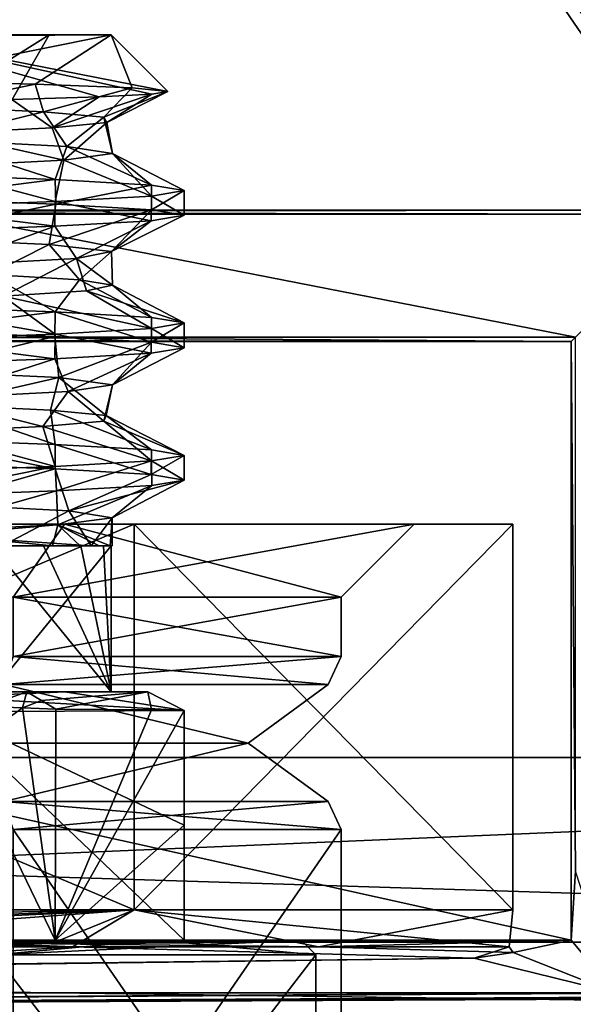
# Model space of a CAD drawing. Header units: metres. Extents: x -205 to 205, y -82 to 82.
# Tile 330 of 426: x 141.93 to 149.52, y -40.88 to -27.39. Entities that reach past the tile are written whole.
import ezdxf

# ---------------------------------------------------------------- set-up
doc = ezdxf.new("R2010")
doc.units = ezdxf.units.M
doc.layers.add('solid_PRT0003', color=7, linetype='CONTINUOUS')

msp = doc.modelspace()

# ---------------------------------------------------------------- linework, layer by layer
at = {"layer": 'solid_PRT0003'}
for points in [[(0, -75), (0, 75), (200, 75)], [(200, -75), (0, -75), (200, 75)], [(88.489235, -37.5, 108.5), (173.489243, 37.5, 108.5), (88.489235, 37.5, 108.5)], [(88.489235, -37.5, 108.5), (173.489243, -37.5, 108.5), (173.489243, 37.5, 108.5)], [(172.061722, -37.5, 108.410858), (89.916756, -37.5, 108.410858), (89.916756, 37.5, 108.410858)], [(172.061722, 37.5, 108.410858), (172.061722, -37.5, 108.410858), (89.916756, 37.5, 108.410858)], [(125.646461, 17, 6), (151.28923, -30, 6), (151.28923, 30, 6)], [(124.067619, 14.265637, 6), (151.28923, -30, 6), (125.646461, 17, 6)], [(120.910721, 14.265713, 6), (110.689232, -30, 6), (151.28923, -30, 6)], [(124.067619, 14.265637, 6), (120.910721, 14.265713, 6), (151.28923, -30, 6)], [(139.014893, -27.599926, 16.474339), (142.339233, -27.599926, 24.5), (139.615936, -27.599926, 15.873298)], [(139.014893, -27.599926, 32.525661), (139.615936, -27.599926, 33.126701), (143.18924, -27.599926, 24.5)], [(142.339233, -27.599926, 24.5), (139.014893, -27.599926, 32.525661), (143.18924, -27.599926, 24.5)], [(140.125809, -28.985565, 29.775), (139.014893, -27.599926, 32.525661), (142.339233, -27.599926, 24.5)], [(141.53923, -28.985565, 24.5), (142.339233, -27.599926, 24.5), (139.014893, -27.599926, 16.474339)], [(142.339233, -27.599926, 24.5), (143.18924, -27.599926, 24.5), (139.615936, -27.599926, 15.873298)], [(140.069458, -28.225355, 15.442343), (139.615936, -27.599926, 15.873298), (143.18924, -27.599926, 24.5)], [(140.097275, -27.618097, 32.644165), (143.18924, -27.599926, 24.5), (139.615936, -27.599926, 33.126701)], [(142.146149, -28.275063, 18.074089), (140.069458, -28.225355, 15.442343), (143.18924, -27.599926, 24.5)], [(140.097275, -27.618097, 32.644165), (143.963608, -28.374304, 24.5), (143.18924, -27.599926, 24.5)], [(140.097275, -27.618097, 32.644165), (143.745956, -28.41188, 27.064566), (143.963608, -28.374304, 24.5)], [(140.097275, -27.618097, 32.644165), (141.829117, -28.487219, 31.833092), (143.025635, -28.44957, 29.541639)], [(140.097275, -27.618097, 32.644165), (143.025635, -28.44957, 29.541639), (143.745956, -28.41188, 27.064566)], [(141.53923, -28.985565, 24.5), (140.125809, -28.985565, 29.775), (142.339233, -27.599926, 24.5)], [(143.475708, -28.324709, 21.162603), (142.146149, -28.275063, 18.074089), (143.18924, -27.599926, 24.5)], [(143.963608, -28.374304, 24.5), (143.475708, -28.324709, 21.162603), (143.18924, -27.599926, 24.5)], [(140.697037, -28.579735, 17.081711), (140.069458, -28.225355, 15.442343), (142.146149, -28.275063, 18.074089)], [(142.259476, -28.653578, 19.78237), (140.697037, -28.579735, 17.081711), (142.146149, -28.275063, 18.074089)], [(142.259476, -28.653578, 19.78237), (142.146149, -28.275063, 18.074089), (143.475708, -28.324709, 21.162603)], [(142.38063, -28.874975, 28.916758), (143.025635, -28.44957, 29.541639), (141.829117, -28.487219, 31.833092)], [(143.086395, -28.727175, 22.784758), (142.259476, -28.653578, 19.78237), (143.475708, -28.324709, 21.162603)], [(142.38063, -28.874975, 28.916758), (143.745956, -28.41188, 27.064566), (143.025635, -28.44957, 29.541639)], [(142.38063, -28.874975, 28.916758), (143.127167, -28.801052, 25.895918), (143.745956, -28.41188, 27.064566)], [(143.086395, -28.727175, 22.784758), (143.475708, -28.324709, 21.162603), (143.963608, -28.374304, 24.5)], [(143.127167, -28.801052, 25.895918), (143.086395, -28.727175, 22.784758), (143.963608, -28.374304, 24.5)], [(143.127167, -28.801052, 25.895918), (143.963608, -28.374304, 24.5), (143.745956, -28.41188, 27.064566)], [(140.722809, -29.034084, 17.115549), (140.697037, -28.579735, 17.081711), (142.259476, -28.653578, 19.78237)], [(140.892746, -28.948719, 31.655264), (142.38063, -28.874975, 28.916758), (141.829117, -28.487219, 31.833092)], [(140.722809, -29.034084, 17.115549), (142.259476, -28.653578, 19.78237), (142.578674, -29.128475, 20.632641)], [(142.578674, -29.128475, 20.632641), (142.259476, -28.653578, 19.78237), (143.086395, -28.727175, 22.784758)], [(142.5392, -29.317354, 28.48385), (143.127167, -28.801052, 25.895918), (142.38063, -28.874975, 28.916758)], [(143.206757, -29.222969, 24.563839), (143.127167, -28.801052, 25.895918), (142.5392, -29.317354, 28.48385)], [(142.578674, -29.128475, 20.632641), (143.086395, -28.727175, 22.784758), (143.206757, -29.222969, 24.563839)], [(143.206757, -29.222969, 24.563839), (143.086395, -28.727175, 22.784758), (143.127167, -28.801052, 25.895918)], [(142.5392, -29.317354, 28.48385), (140.892746, -28.948719, 31.655264), (140.64975, -29.411678, 31.979893)], [(142.5392, -29.317354, 28.48385), (142.38063, -28.874975, 28.916758), (140.892746, -28.948719, 31.655264)], [(140.722809, -29.034084, 17.115549), (142.421097, -29.581427, 17.900568), (140.3228, -29.505938, 15.165943)], [(140.722809, -29.034084, 17.115549), (142.578674, -29.128475, 20.632641), (142.421097, -29.581427, 17.900568)], [(142.578674, -29.128475, 20.632641), (143.739624, -29.657187, 21.084211), (142.421097, -29.581427, 17.900568)], [(142.578674, -29.128475, 20.632641), (143.206757, -29.222969, 24.563839), (143.739624, -29.657187, 21.084211)], [(143.206757, -29.222969, 24.563839), (142.5392, -29.317354, 28.48385), (143.739441, -29.808264, 27.916479)], [(143.206757, -29.222969, 24.563839), (144.18924, -29.732567, 24.5), (143.739624, -29.657187, 21.084211)], [(143.206757, -29.222969, 24.563839), (143.739441, -29.808264, 27.916479), (144.18924, -29.732567, 24.5)], [(142.5392, -29.317354, 28.48385), (140.64975, -29.411678, 31.979893), (142.420258, -29.883768, 31.100901)], [(142.5392, -29.317354, 28.48385), (142.420258, -29.883768, 31.100901), (143.739441, -29.808264, 27.916479)], [(140.64975, -29.411678, 31.979893), (140.322479, -29.959538, 33.83437), (142.420258, -29.883768, 31.100901)], [(140.328308, -29.844049, 15.171464), (140.3228, -29.505938, 15.165943), (142.421097, -29.581427, 17.900568)], [(142.428146, -29.918352, 17.912783), (140.328308, -29.844049, 15.171464), (142.421097, -29.581427, 17.900568)], [(142.428146, -29.918352, 17.912783), (142.421097, -29.581427, 17.900568), (143.739624, -29.657187, 21.084211)], [(143.739731, -29.99522, 21.084639), (142.428146, -29.918352, 17.912783), (143.739624, -29.657187, 21.084211)], [(143.739731, -29.99522, 21.084639), (143.739624, -29.657187, 21.084211), (144.18924, -29.732567, 24.5)], [(143.739441, -29.808264, 27.916479), (144.18924, -30.070854, 24.5), (144.18924, -29.732567, 24.5)], [(144.18924, -30.070854, 24.5), (143.739731, -29.99522, 21.084639), (144.18924, -29.732567, 24.5)], [(140.223984, -30.375816, 16.501898), (140.328308, -29.844049, 15.171464), (142.428146, -29.918352, 17.912783)], [(142.337341, -30.471889, 19.971859), (140.223984, -30.375816, 16.501898), (142.428146, -29.918352, 17.912783)], [(142.418442, -30.220432, 31.104027), (142.420258, -29.883768, 31.100901), (140.322479, -29.959538, 33.83437)], [(142.337341, -30.471889, 19.971859), (142.428146, -29.918352, 17.912783), (143.739731, -29.99522, 21.084639)], [(142.418442, -30.220432, 31.104027), (143.738022, -30.146536, 27.921778), (142.420258, -29.883768, 31.100901)], [(143.738022, -30.146536, 27.921778), (143.739441, -29.808264, 27.916479), (142.420258, -29.883768, 31.100901)], [(143.738022, -30.146536, 27.921778), (144.18924, -30.070854, 24.5), (143.739441, -29.808264, 27.916479)], [(130.989243, -30.02618, 9), (151.28923, -30, 6), (110.689232, -30, 6)], [(130.989243, -30.02618, 9), (151.231644, -30.057598, 12.6), (151.28923, -30, 6)], [(130.989243, -30.02618, 9), (140.921005, -30.057598, 12.6), (151.231644, -30.057598, 12.6)], [(140.32045, -30.297665, 33.836399), (142.418442, -30.220432, 31.104027), (140.322479, -29.959538, 33.83437)], [(140.921005, -30.057598, 12.6), (140.921005, -31.742403, 12.6), (149.546829, -31.742403, 12.6)], [(151.231644, -30.057598, 12.6), (140.921005, -30.057598, 12.6), (149.546829, -31.742403, 12.6)], [(143.192154, -30.567495, 23.919657), (142.337341, -30.471889, 19.971859), (143.739731, -29.99522, 21.084639)], [(143.192154, -30.567495, 23.919657), (143.739731, -29.99522, 21.084639), (144.18924, -30.070854, 24.5)], [(143.192154, -30.567495, 23.919657), (144.18924, -30.070854, 24.5), (143.738022, -30.146536, 27.921778)], [(142.712357, -30.665028, 27.937056), (143.738022, -30.146536, 27.921778), (142.418442, -30.220432, 31.104027)], [(142.712357, -30.665028, 27.937056), (143.192154, -30.567495, 23.919657), (143.738022, -30.146536, 27.921778)], [(140.944946, -30.7593, 31.582842), (142.418442, -30.220432, 31.104027), (140.32045, -30.297665, 33.836399)], [(140.944946, -30.7593, 31.582842), (142.712357, -30.665028, 27.937056), (142.418442, -30.220432, 31.104027)], [(141.522964, -30.881384, 18.31226), (140.223984, -30.375816, 16.501898), (142.337341, -30.471889, 19.971859)], [(142.752121, -30.956179, 21.198647), (141.522964, -30.881384, 18.31226), (142.337341, -30.471889, 19.971859)], [(142.752121, -30.956179, 21.198647), (142.337341, -30.471889, 19.971859), (143.192154, -30.567495, 23.919657)], [(143.204803, -31.03054, 24.309437), (143.192154, -30.567495, 23.919657), (142.712357, -30.665028, 27.937056)], [(143.204803, -31.03054, 24.309437), (142.752121, -30.956179, 21.198647), (143.192154, -30.567495, 23.919657)], [(141.709106, -31.179529, 30.360756), (142.712357, -30.665028, 27.937056), (140.944946, -30.7593, 31.582842)], [(141.709106, -31.179529, 30.360756), (142.850235, -31.104862, 27.427855), (142.712357, -30.665028, 27.937056)], [(142.850235, -31.104862, 27.427855), (143.204803, -31.03054, 24.309437), (142.712357, -30.665028, 27.937056)], [(141.522964, -30.881384, 18.31226), (142.422958, -31.395521, 17.90378), (140.327728, -31.319977, 15.170881)], [(142.752121, -30.956179, 21.198647), (142.422958, -31.395521, 17.90378), (141.522964, -30.881384, 18.31226)], [(142.752121, -30.956179, 21.198647), (143.73999, -31.471142, 21.085604), (142.422958, -31.395521, 17.90378)], [(143.204803, -31.03054, 24.309437), (143.73999, -31.471142, 21.085604), (142.752121, -30.956179, 21.198647)], [(141.709106, -31.179529, 30.360756), (143.739441, -31.622313, 27.916492), (142.850235, -31.104862, 27.427855)], [(142.850235, -31.104862, 27.427855), (144.18924, -31.546568, 24.5), (143.204803, -31.03054, 24.309437)], [(142.850235, -31.104862, 27.427855), (143.739441, -31.622313, 27.916492), (144.18924, -31.546568, 24.5)], [(143.204803, -31.03054, 24.309437), (144.18924, -31.546568, 24.5), (143.73999, -31.471142, 21.085604)], [(139.866318, -31.253384, 32.893219), (142.420761, -31.697821, 31.100018), (141.709106, -31.179529, 30.360756)], [(139.866318, -31.253384, 32.893219), (140.323151, -31.773321, 33.833702), (142.420761, -31.697821, 31.100018)], [(141.709106, -31.179529, 30.360756), (142.420761, -31.697821, 31.100018), (143.739441, -31.622313, 27.916492)], [(140.327728, -31.319977, 15.170881), (142.422958, -31.395521, 17.90378), (140.329224, -31.656897, 15.172376)], [(142.422958, -31.395521, 17.90378), (142.416336, -31.733171, 17.892321), (140.329224, -31.656897, 15.172376)], [(142.422958, -31.395521, 17.90378), (143.738464, -31.807661, 21.079882), (142.416336, -31.733171, 17.892321)], [(142.422958, -31.395521, 17.90378), (143.73999, -31.471142, 21.085604), (143.738464, -31.807661, 21.079882)], [(143.73999, -31.471142, 21.085604), (144.18924, -31.546568, 24.5), (143.738464, -31.807661, 21.079882)], [(144.18924, -31.546568, 24.5), (144.18924, -31.884853, 24.5), (143.738464, -31.807661, 21.079882)], [(143.739441, -31.622313, 27.916492), (144.18924, -31.884853, 24.5), (144.18924, -31.546568, 24.5)], [(140.486755, -32.199783, 16.815599), (140.329224, -31.656897, 15.172376), (142.416336, -31.733171, 17.892321)], [(143.735779, -31.959137, 27.93009), (143.739441, -31.622313, 27.916492), (142.420761, -31.697821, 31.100018)], [(143.735779, -31.959137, 27.93009), (144.18924, -31.884853, 24.5), (143.739441, -31.622313, 27.916492)], [(130.989243, -31.773819, 9), (112.489235, -31.799999, 6), (149.489243, -31.799999, 6)], [(112.489235, -31.799999, 6), (112.489235, -40, 6), (149.489243, -40, 6)], [(149.489243, -31.799999, 6), (112.489235, -31.799999, 6), (149.489243, -40, 6)], [(130.989243, -31.773819, 9), (149.489243, -31.799999, 6), (140.921005, -31.742403, 12.6)], [(140.312927, -32.110252, 33.843918), (142.41687, -32.036114, 31.106749), (140.323151, -31.773321, 33.833702)], [(142.41687, -32.036114, 31.106749), (142.420761, -31.697821, 31.100018), (140.323151, -31.773321, 33.833702)], [(142.473007, -32.293854, 20.327927), (140.486755, -32.199783, 16.815599), (142.416336, -31.733171, 17.892321)], [(140.921005, -31.742403, 12.6), (149.489243, -31.799999, 6), (149.546829, -31.742403, 12.6)], [(142.473007, -32.293854, 20.327927), (142.416336, -31.733171, 17.892321), (143.738464, -31.807661, 21.079882)], [(142.41687, -32.036114, 31.106749), (143.735779, -31.959137, 27.93009), (142.420761, -31.697821, 31.100018)], [(143.204208, -32.391922, 24.298956), (142.473007, -32.293854, 20.327927), (143.738464, -31.807661, 21.079882)], [(143.204208, -32.391922, 24.298956), (143.738464, -31.807661, 21.079882), (144.18924, -31.884853, 24.5)], [(149.546829, -39.057598, 12.6), (149.546829, -31.742403, 12.6), (149.489243, -31.799999, 6)], [(149.546829, -39.057598, 12.6), (149.489243, -31.799999, 6), (149.489243, -40, 6)], [(142.600067, -32.486832, 28.299412), (143.735779, -31.959137, 27.93009), (142.41687, -32.036114, 31.106749)], [(142.600067, -32.486832, 28.299412), (143.204208, -32.391922, 24.298956), (143.735779, -31.959137, 27.93009)], [(143.204208, -32.391922, 24.298956), (144.18924, -31.884853, 24.5), (143.735779, -31.959137, 27.93009)], [(140.72966, -32.582081, 31.87616), (142.41687, -32.036114, 31.106749), (140.312927, -32.110252, 33.843918)], [(140.72966, -32.582081, 31.87616), (142.600067, -32.486832, 28.299412), (142.41687, -32.036114, 31.106749)], [(140.835754, -32.665871, 17.268919), (140.486755, -32.199783, 16.815599), (142.473007, -32.293854, 20.327927)], [(142.356461, -32.741123, 20.020506), (140.835754, -32.665871, 17.268919), (142.473007, -32.293854, 20.327927)], [(143.121155, -32.814583, 23.066385), (142.356461, -32.741123, 20.020506), (142.473007, -32.293854, 20.327927)], [(143.121155, -32.814583, 23.066385), (142.473007, -32.293854, 20.327927), (143.204208, -32.391922, 24.298956)], [(142.249893, -32.963512, 29.23658), (142.600067, -32.486832, 28.299412), (140.72966, -32.582081, 31.87616)], [(142.249893, -32.963512, 29.23658), (143.08725, -32.889973, 26.209146), (142.600067, -32.486832, 28.299412)], [(143.08725, -32.889973, 26.209146), (143.204208, -32.391922, 24.298956), (142.600067, -32.486832, 28.299412)], [(143.08725, -32.889973, 26.209146), (143.121155, -32.814583, 23.066385), (143.204208, -32.391922, 24.298956)], [(140.671509, -33.038967, 31.952236), (142.249893, -32.963512, 29.23658), (140.72966, -32.582081, 31.87616)], [(140.835754, -32.665871, 17.268919), (142.420761, -33.20945, 17.89999), (140.323166, -33.133827, 15.166305)], [(142.356461, -32.741123, 20.020506), (142.420761, -33.20945, 17.89999), (140.835754, -32.665871, 17.268919)], [(142.356461, -32.741123, 20.020506), (143.739441, -33.285114, 21.083519), (142.420761, -33.20945, 17.89999)], [(143.121155, -32.814583, 23.066385), (143.739441, -33.285114, 21.083519), (142.356461, -32.741123, 20.020506)], [(142.249893, -32.963512, 29.23658), (143.739441, -33.436298, 27.916489), (143.08725, -32.889973, 26.209146)], [(143.08725, -32.889973, 26.209146), (144.18924, -33.360569, 24.5), (143.121155, -32.814583, 23.066385)], [(143.08725, -32.889973, 26.209146), (143.739441, -33.436298, 27.916489), (144.18924, -33.360569, 24.5)], [(143.121155, -32.814583, 23.066385), (144.18924, -33.360569, 24.5), (143.739441, -33.285114, 21.083519)], [(140.671509, -33.038967, 31.952236), (140.323151, -33.587318, 33.833702), (142.420761, -33.511799, 31.100018)], [(140.671509, -33.038967, 31.952236), (142.420761, -33.511799, 31.100018), (142.249893, -32.963512, 29.23658)], [(142.249893, -32.963512, 29.23658), (142.420761, -33.511799, 31.100018), (143.739441, -33.436298, 27.916489)], [(142.41922, -33.546345, 17.897327), (140.312973, -33.471119, 15.156124), (140.323166, -33.133827, 15.166305)], [(142.41922, -33.546345, 17.897327), (140.323166, -33.133827, 15.166305), (142.420761, -33.20945, 17.89999)], [(143.737656, -33.622627, 21.076851), (142.41922, -33.546345, 17.897327), (142.420761, -33.20945, 17.89999)], [(143.737656, -33.622627, 21.076851), (142.420761, -33.20945, 17.89999), (143.739441, -33.285114, 21.083519)], [(143.737656, -33.622627, 21.076851), (143.739441, -33.285114, 21.083519), (144.18924, -33.360569, 24.5)], [(142.440018, -33.84763, 31.066559), (143.739441, -33.436298, 27.916489), (142.420761, -33.511799, 31.100018)], [(142.440018, -33.84763, 31.066559), (143.746262, -33.773563, 27.89093), (143.739441, -33.436298, 27.916489)], [(144.18924, -33.698853, 24.5), (143.737656, -33.622627, 21.076851), (144.18924, -33.360569, 24.5)], [(143.739441, -33.436298, 27.916489), (144.18924, -33.698853, 24.5), (144.18924, -33.360569, 24.5)], [(143.746262, -33.773563, 27.89093), (144.18924, -33.698853, 24.5), (143.739441, -33.436298, 27.916489)], [(140.733109, -34.022102, 17.130375), (140.312973, -33.471119, 15.156124), (142.41922, -33.546345, 17.897327)], [(140.374527, -33.92387, 33.782047), (142.420761, -33.511799, 31.100018), (140.323151, -33.587318, 33.833702)], [(140.374527, -33.92387, 33.782047), (142.440018, -33.84763, 31.066559), (142.420761, -33.511799, 31.100018)], [(142.607849, -34.119068, 20.719742), (140.733109, -34.022102, 17.130375), (142.41922, -33.546345, 17.897327)], [(142.607849, -34.119068, 20.719742), (142.41922, -33.546345, 17.897327), (143.737656, -33.622627, 21.076851)], [(142.607849, -34.119068, 20.719742), (143.737656, -33.622627, 21.076851), (144.18924, -33.698853, 24.5)], [(143.203568, -34.215157, 24.735184), (142.607849, -34.119068, 20.719742), (144.18924, -33.698853, 24.5)], [(143.203568, -34.215157, 24.735184), (144.18924, -33.698853, 24.5), (143.746262, -33.773563, 27.89093)], [(140.441956, -34.40789, 32.241421), (142.440018, -33.84763, 31.066559), (140.374527, -33.92387, 33.782047)], [(140.441956, -34.40789, 32.241421), (142.455704, -34.311371, 28.715206), (142.440018, -33.84763, 31.066559)], [(142.455704, -34.311371, 28.715206), (143.746262, -33.773563, 27.89093), (142.440018, -33.84763, 31.066559)], [(142.455704, -34.311371, 28.715206), (143.203568, -34.215157, 24.735184), (143.746262, -33.773563, 27.89093)], [(141.838333, -34.5247, 18.883907), (140.733109, -34.022102, 17.130375), (142.607849, -34.119068, 20.719742)], [(142.912735, -34.599926, 21.832804), (141.838333, -34.5247, 18.883907), (142.607849, -34.119068, 20.719742)], [(142.912735, -34.599926, 21.832804), (142.607849, -34.119068, 20.719742), (143.203568, -34.215157, 24.735184)], [(143.172165, -34.599926, 25.414165), (143.203568, -34.215157, 24.735184), (142.455704, -34.311371, 28.715206)], [(143.202164, -34.599926, 24.211988), (142.912735, -34.599926, 21.832804), (143.203568, -34.215157, 24.735184)], [(143.172165, -34.599926, 25.414165), (143.202164, -34.599926, 24.211988), (143.203568, -34.215157, 24.735184)], [(143.505066, -34.299999, 11.98425), (143.50502, -39.58485, 11.98421), (130.989243, -39.58485, 6.8)], [(130.989243, -34.299999, 6.8), (143.505066, -34.299999, 11.98425), (130.989243, -39.58485, 6.8)], [(130.989243, -34.299999, 42.200001), (130.989243, -39.58485, 42.200001), (143.50502, -39.58485, 37.015789)], [(143.505081, -34.299999, 37.015736), (130.989243, -34.299999, 42.200001), (143.50502, -39.58485, 37.015789)], [(130.989243, -34.299999, 40.849998), (130.989243, -34.299999, 42.200001), (143.505081, -34.299999, 37.015736)], [(142.550461, -34.299999, 36.061169), (130.989243, -34.299999, 40.849998), (143.505081, -34.299999, 37.015736)], [(142.550461, -34.299999, 12.938831), (143.505066, -34.299999, 11.98425), (130.989243, -34.299999, 6.8)], [(130.989243, -34.299999, 8.15), (142.550461, -34.299999, 12.938831), (130.989243, -34.299999, 6.8)], [(130.989243, -35.299999, 39.849998), (130.989243, -34.299999, 40.849998), (142.550461, -34.299999, 36.061169)], [(141.843323, -35.299999, 35.354095), (130.989243, -35.299999, 39.849998), (142.550461, -34.299999, 36.061169)], [(141.843323, -35.299999, 13.645904), (142.550461, -34.299999, 12.938831), (130.989243, -34.299999, 8.15)], [(142.384598, -34.599926, 28.903423), (142.455704, -34.311371, 28.715206), (140.441956, -34.40789, 32.241421)], [(141.843323, -35.299999, 35.354095), (142.550461, -34.299999, 36.061169), (147.339233, -34.299999, 24.5)], [(141.843323, -35.299999, 35.354095), (147.339233, -34.299999, 24.5), (146.339233, -35.299999, 24.5)], [(146.339233, -35.299999, 24.5), (142.550461, -34.299999, 12.938831), (141.843323, -35.299999, 13.645904)], [(142.384598, -34.599926, 28.903423), (142.762207, -34.599926, 27.766113), (142.455704, -34.311371, 28.715206)], [(143.025284, -34.599926, 26.601423), (143.172165, -34.599926, 25.414165), (142.455704, -34.311371, 28.715206)], [(142.762207, -34.599926, 27.766113), (143.025284, -34.599926, 26.601423), (142.455704, -34.311371, 28.715206)], [(147.339233, -34.299999, 24.5), (142.550461, -34.299999, 36.061169), (143.505081, -34.299999, 37.015736)], [(142.550461, -34.299999, 12.938831), (147.339233, -34.299999, 24.5), (143.505066, -34.299999, 11.98425)], [(146.339233, -35.299999, 24.5), (147.339233, -34.299999, 24.5), (142.550461, -34.299999, 12.938831)], [(143.505081, -34.299999, 37.015736), (143.50502, -39.58485, 37.015789), (148.68924, -39.58485, 24.5)], [(148.689224, -34.299999, 24.5), (148.68924, -39.58485, 24.5), (143.50502, -39.58485, 11.98421)], [(143.505066, -34.299999, 11.98425), (148.689224, -34.299999, 24.5), (143.50502, -39.58485, 11.98421)], [(147.339233, -34.299999, 24.5), (148.689224, -34.299999, 24.5), (143.505066, -34.299999, 11.98425)], [(148.689224, -34.299999, 24.5), (143.505081, -34.299999, 37.015736), (148.68924, -39.58485, 24.5)], [(147.339233, -34.299999, 24.5), (143.505081, -34.299999, 37.015736), (148.689224, -34.299999, 24.5)], [(141.896378, -34.599926, 30.00219), (142.384598, -34.599926, 28.903423), (140.441956, -34.40789, 32.241421)], [(141.750244, -34.599926, 18.372908), (141.838333, -34.5247, 18.883907), (142.912735, -34.599926, 21.832804)], [(141.554703, -34.599926, 18.399931), (141.750244, -34.599926, 18.372908), (142.912735, -34.599926, 21.832804)], [(141.554703, -34.599926, 18.399931), (142.912735, -34.599926, 21.832804), (143.18924, -34.599926, 24.5)], [(141.554703, -34.599926, 30.600048), (142.260529, -34.599926, 29.1688), (141.896378, -34.599926, 30.00219)], [(141.554703, -36.599926, 18.399952), (141.554703, -34.599926, 18.399931), (143.18924, -34.599926, 24.5)], [(141.554703, -36.599926, 18.399952), (143.18924, -34.599926, 24.5), (143.18924, -36.599926, 24.5)], [(143.18924, -36.599926, 24.5), (142.260529, -34.599926, 29.1688), (141.554703, -34.599926, 30.600048)], [(141.554703, -36.599926, 30.600069), (143.18924, -36.599926, 24.5), (141.554703, -34.599926, 30.600048)], [(142.260529, -34.599926, 29.1688), (142.384598, -34.599926, 28.903423), (141.896378, -34.599926, 30.00219)], [(142.260529, -34.599926, 29.1688), (142.773514, -34.599926, 27.657639), (142.384598, -34.599926, 28.903423)], [(143.18924, -36.599926, 24.5), (142.773514, -34.599926, 27.657639), (142.260529, -34.599926, 29.1688)], [(142.773514, -34.599926, 27.657639), (142.762207, -34.599926, 27.766113), (142.384598, -34.599926, 28.903423)], [(142.773514, -34.599926, 27.657639), (143.025284, -34.599926, 26.601423), (142.762207, -34.599926, 27.766113)], [(142.773514, -34.599926, 27.657639), (143.084854, -34.599926, 26.092514), (143.025284, -34.599926, 26.601423)], [(143.18924, -36.599926, 24.5), (143.084854, -34.599926, 26.092514), (142.773514, -34.599926, 27.657639)], [(143.18924, -34.599926, 24.5), (142.912735, -34.599926, 21.832804), (143.202164, -34.599926, 24.211988)], [(143.084854, -34.599926, 26.092514), (143.172165, -34.599926, 25.414165), (143.025284, -34.599926, 26.601423)], [(143.084854, -34.599926, 26.092514), (143.18924, -34.599926, 24.5), (143.172165, -34.599926, 25.414165)], [(143.18924, -36.599926, 24.5), (143.18924, -34.599926, 24.5), (143.084854, -34.599926, 26.092514)], [(143.18924, -34.599926, 24.5), (143.202164, -34.599926, 24.211988), (143.172165, -34.599926, 25.414165)], [(146.339233, -35.299999, 24.5), (146.339233, -36.115726, 24.5), (141.843323, -36.115726, 35.354088)], [(141.843323, -35.299999, 35.354095), (146.339233, -35.299999, 24.5), (141.843323, -36.115726, 35.354088)], [(141.843323, -35.299999, 13.645904), (141.843323, -36.115726, 13.645911), (146.339233, -36.115726, 24.5)], [(146.339233, -35.299999, 24.5), (141.843323, -35.299999, 13.645904), (146.339233, -36.115726, 24.5)], [(141.717865, -36.497753, 35.228634), (141.843323, -36.115726, 35.354088), (146.339233, -36.115726, 24.5)], [(146.161819, -36.497753, 24.5), (141.717865, -36.497753, 35.228634), (146.339233, -36.115726, 24.5)], [(141.717865, -36.497753, 13.771365), (146.161819, -36.497753, 24.5), (141.843323, -36.115726, 13.645911)], [(146.161819, -36.497753, 24.5), (146.339233, -36.115726, 24.5), (141.843323, -36.115726, 13.645911)], [(139.688461, -37.299999, 36.47345), (141.717865, -36.497753, 35.228634), (145.064865, -37.299999, 29.073452)], [(145.064865, -37.299999, 19.926548), (141.717865, -36.497753, 13.771365), (139.688461, -37.299999, 12.526548)], [(145.064865, -37.299999, 29.073452), (141.717865, -36.497753, 35.228634), (146.161819, -36.497753, 24.5)], [(145.064865, -37.299999, 19.926548), (146.161819, -36.497753, 24.5), (141.717865, -36.497753, 13.771365)], [(145.064865, -37.299999, 29.073452), (146.161819, -36.497753, 24.5), (145.064865, -37.299999, 19.926548)], [(142.033478, -36.599926, 18.143045), (141.470276, -36.799927, 16.475803), (140.362823, -36.599926, 15.677966)], [(142.033478, -36.599926, 18.143045), (140.362823, -36.599926, 15.677966), (141.554703, -36.599926, 18.399952)], [(140.520538, -36.599926, 33.110043), (142.555237, -36.599926, 29.726032), (141.554703, -36.599926, 30.600069)], [(140.960068, -36.67345, 32.552483), (142.555237, -36.599926, 29.726032), (140.520538, -36.599926, 33.110043)], [(140.960068, -36.67345, 32.552483), (140.904922, -36.874393, 33.213169), (144.18924, -36.852589, 24.5)], [(140.960068, -36.67345, 32.552483), (144.18924, -36.852589, 24.5), (142.555237, -36.599926, 29.726032)], [(142.033478, -36.599926, 18.143045), (141.973465, -36.819141, 17.179699), (141.470276, -36.799927, 16.475803)], [(142.555237, -36.599926, 29.726032), (143.18924, -36.599926, 24.5), (141.554703, -36.599926, 30.600069)], [(143.690964, -36.599926, 23.871048), (141.554703, -36.599926, 18.399952), (143.18924, -36.599926, 24.5)], [(143.690964, -36.599926, 23.871048), (142.033478, -36.599926, 18.143045), (141.554703, -36.599926, 18.399952)], [(142.23143, -36.718922, 18.029083), (141.973465, -36.819141, 17.179699), (142.033478, -36.599926, 18.143045)], [(142.23143, -36.718922, 18.029083), (142.033478, -36.599926, 18.143045), (143.690964, -36.599926, 23.871048)], [(142.23143, -36.718922, 18.029083), (143.690964, -36.599926, 23.871048), (142.429474, -36.837784, 17.915094)], [(143.690964, -36.599926, 23.871048), (143.741562, -36.846302, 21.091429), (142.429474, -36.837784, 17.915094)], [(142.555237, -36.599926, 29.726032), (144.18924, -36.852589, 24.5), (143.690964, -36.599926, 23.871048)], [(142.555237, -36.599926, 29.726032), (143.690964, -36.599926, 23.871048), (143.18924, -36.599926, 24.5)], [(143.690964, -36.599926, 23.871048), (144.18924, -36.852589, 24.5), (143.741562, -36.846302, 21.091429)], [(141.470276, -36.799927, 16.475803), (141.973465, -36.819141, 17.179699), (137.589264, -39.999924, 13.068476)], [(141.973465, -36.819141, 17.179699), (142.420731, -39.999924, 17.89994), (137.589264, -39.999924, 13.068476)], [(142.23143, -36.718922, 18.029083), (142.429474, -36.837784, 17.915094), (141.973465, -36.819141, 17.179699)], [(141.973465, -36.819141, 17.179699), (142.429474, -36.837784, 17.915094), (142.420731, -39.999924, 17.89994)], [(137.589233, -39.999924, 35.931538), (142.420715, -39.999924, 31.10008), (140.904922, -36.874393, 33.213169)], [(140.904922, -36.874393, 33.213169), (144.18924, -38.426258, 24.5), (144.18924, -36.852589, 24.5)], [(140.904922, -36.874393, 33.213169), (144.18924, -39.999924, 24.5), (144.18924, -38.426258, 24.5)], [(142.420715, -39.999924, 31.10008), (144.18924, -39.999924, 24.5), (140.904922, -36.874393, 33.213169)], [(142.429474, -36.837784, 17.915094), (143.741562, -36.846302, 21.091429), (142.420731, -39.999924, 17.89994)], [(143.741562, -36.846302, 21.091429), (144.18924, -36.852589, 24.5), (142.420731, -39.999924, 17.89994)], [(144.18924, -36.852589, 24.5), (144.18924, -38.426258, 24.5), (142.420731, -39.999924, 17.89994)], [(139.688461, -37.299999, 36.47345), (145.064865, -37.299999, 29.073452), (141.717865, -38.102249, 35.228634)], [(145.064865, -37.299999, 19.926548), (139.688461, -37.299999, 12.526548), (141.717865, -38.102249, 13.771365)], [(145.064865, -37.299999, 29.073452), (146.161819, -38.102249, 24.5), (141.717865, -38.102249, 35.228634)], [(145.064865, -37.299999, 19.926548), (141.717865, -38.102249, 13.771365), (146.161819, -38.102249, 24.5)], [(145.064865, -37.299999, 29.073452), (145.064865, -37.299999, 19.926548), (146.161819, -38.102249, 24.5)], [(89.953697, -41.035542, 108.5), (173.489243, -37.5, 108.5), (88.489235, -37.5, 108.5)], [(171.015366, -40.026123, 108.410858), (89.916756, -37.5, 108.410858), (172.061722, -37.5, 108.410858)], [(90.963112, -40.026123, 108.410858), (89.916756, -37.5, 108.410858), (171.015366, -40.026123, 108.410858)], [(89.953697, -41.035542, 108.5), (172.02478, -41.035538, 108.5), (173.489243, -37.5, 108.5)], [(141.843323, -38.484272, 35.354088), (141.717865, -38.102249, 35.228634), (146.161819, -38.102249, 24.5)], [(146.339233, -38.484272, 24.5), (146.161819, -38.102249, 24.5), (141.717865, -38.102249, 13.771365)], [(141.843323, -38.484272, 13.645911), (146.339233, -38.484272, 24.5), (141.717865, -38.102249, 13.771365)], [(146.339233, -38.484272, 24.5), (141.843323, -38.484272, 35.354088), (146.161819, -38.102249, 24.5)], [(144.18924, -38.426258, 24.5), (144.18924, -39.999924, 24.5), (142.420731, -39.999924, 17.89994)], [(141.843323, -45, 35.354095), (141.843323, -38.484272, 35.354088), (146.339233, -38.484272, 24.5)], [(146.339233, -45, 24.5), (146.339233, -38.484272, 24.5), (141.843323, -38.484272, 13.645911)], [(141.843323, -45, 35.354095), (146.339233, -38.484272, 24.5), (146.339233, -45, 24.5)], [(146.339233, -45, 24.5), (141.843323, -38.484272, 13.645911), (141.843323, -45, 13.645904)], [(149.546829, -39.057598, 12.6), (149.489243, -40, 6), (150.091385, -40.722591, 75)], [(143.50502, -39.58485, 11.98421), (134.36499, -40.020741, 7.023036), (130.989243, -40.020741, 6.7)], [(143.50502, -39.58485, 11.98421), (130.989243, -40.020741, 6.7), (130.989243, -39.808456, 6.77468)], [(130.989243, -39.848373, 42.235348), (142.656143, -40.093266, 37.994789), (130.989243, -39.58485, 42.200001)], [(143.50502, -39.58485, 37.015789), (130.989243, -39.58485, 42.200001), (142.656143, -40.093266, 37.994789)], [(143.50502, -39.58485, 11.98421), (130.989243, -39.808456, 6.77468), (130.989243, -39.58485, 6.8)], [(143.50502, -39.58485, 11.98421), (137.61821, -40.020741, 7.980417), (134.36499, -40.020741, 7.023036)], [(143.50502, -39.58485, 11.98421), (142.360321, -40.050125, 10.78626), (137.61821, -40.020741, 7.980417)], [(143.50502, -39.58485, 11.98421), (146.028534, -40.093266, 14.905974), (142.360321, -40.050125, 10.78626)], [(143.50502, -39.58485, 37.015789), (142.656143, -40.093266, 37.994789), (148.640823, -40.093266, 27.078228)], [(143.50502, -39.58485, 11.98421), (148.68924, -39.58485, 24.5), (146.028534, -40.093266, 14.905974)], [(148.68924, -39.58485, 24.5), (143.50502, -39.58485, 37.015789), (148.640823, -40.093266, 27.078228)], [(148.68924, -39.58485, 24.5), (148.640823, -40.093266, 27.078228), (146.028534, -40.093266, 14.905974)], [(130.989243, -39.848373, 42.235348), (130.989243, -40.093266, 42.33889), (142.656143, -40.093266, 37.994789)], [(90.963112, -40.026123, 108.410858), (168.489243, -41.072483, 108.410858), (93.489235, -41.072483, 108.410858)], [(90.963112, -40.026123, 108.410858), (171.015366, -40.026123, 108.410858), (168.489243, -41.072483, 108.410858)], [(149.489243, -40, 6), (112.489235, -40, 6), (130.989243, -40.007332, 6.7)], [(149.489243, -40, 6), (130.989243, -40.007332, 6.7), (137.61821, -40.020741, 7.980417)], [(143.806351, -39.999924, 31.900108), (142.420715, -39.999924, 31.10008), (137.589233, -39.999924, 35.931538)], [(138.389374, -39.999924, 37.317097), (143.806351, -39.999924, 31.900108), (137.589233, -39.999924, 35.931538)], [(143.806335, -39.999924, 17.09988), (137.589264, -39.999924, 13.068476), (142.420731, -39.999924, 17.89994)], [(143.806335, -39.999924, 17.09988), (138.389343, -39.999924, 11.68289), (137.589264, -39.999924, 13.068476)], [(142.360321, -40.050125, 10.78626), (149.489243, -40, 6), (137.61821, -40.020741, 7.980417)], [(141.59584, -40.199924, 13.893398), (138.389343, -39.999924, 11.68289), (143.806335, -39.999924, 17.09988)], [(141.59584, -40.199924, 35.106602), (143.806351, -39.999924, 31.900108), (138.389374, -39.999924, 37.317097)], [(141.59584, -40.199924, 13.893398), (143.806335, -39.999924, 17.09988), (145.78923, -39.999924, 24.49999)], [(145.989243, -40.199924, 24.5), (141.59584, -40.199924, 13.893398), (145.78923, -39.999924, 24.49999)], [(141.59584, -40.199924, 35.106602), (145.989243, -40.199924, 24.5), (143.806351, -39.999924, 31.900108)], [(142.360321, -40.050125, 10.78626), (146.028534, -40.093266, 14.905974), (149.489243, -40, 6)], [(145.78923, -39.999924, 24.49999), (144.18924, -39.999924, 24.5), (142.420715, -39.999924, 31.10008)], [(143.806351, -39.999924, 31.900108), (145.78923, -39.999924, 24.49999), (142.420715, -39.999924, 31.10008)], [(143.806335, -39.999924, 17.09988), (142.420731, -39.999924, 17.89994), (144.18924, -39.999924, 24.5)], [(145.78923, -39.999924, 24.49999), (143.806335, -39.999924, 17.09988), (144.18924, -39.999924, 24.5)], [(145.989243, -40.199924, 24.5), (145.78923, -39.999924, 24.49999), (143.806351, -39.999924, 31.900108)], [(148.693619, -40.167728, 22.016436), (149.489243, -40, 6), (146.028534, -40.093266, 14.905974)], [(148.693619, -40.167728, 22.016436), (150.091385, -40.722591, 75), (149.489243, -40, 6)], [(142.656143, -40.093266, 37.994789), (130.989243, -40.093266, 42.33889), (138.43045, -40.36467, 40.822285)], [(142.656143, -40.093266, 37.994789), (138.43045, -40.36467, 40.822285), (148.159576, -40.247044, 29.590183)], [(148.640823, -40.093266, 27.078228), (142.656143, -40.093266, 37.994789), (148.159576, -40.247044, 29.590183)], [(148.640823, -40.093266, 27.078228), (148.693619, -40.167728, 22.016436), (146.028534, -40.093266, 14.905974)], [(148.640823, -40.093266, 27.078228), (148.159576, -40.247044, 29.590183), (148.693619, -40.167728, 22.016436)], [(148.693619, -40.167728, 22.016436), (148.159576, -40.247044, 29.590183), (150.091385, -40.722591, 75)], [(148.159576, -40.247044, 29.590183), (111.887085, -40.722591, 75), (150.091385, -40.722591, 75)], [(148.159576, -40.247044, 29.590183), (138.43045, -40.36467, 40.822285), (111.887085, -40.722591, 75)], [(141.59584, -45.910858, 13.893401), (141.59584, -40.199924, 13.893398), (145.989243, -40.199924, 24.5)], [(145.989243, -45.910858, 24.5), (145.989243, -40.199924, 24.5), (141.59584, -40.199924, 35.106602)], [(145.989243, -45.910858, 24.5), (141.59584, -45.910858, 13.893401), (145.989243, -40.199924, 24.5)], [(141.59584, -45.910858, 35.106598), (145.989243, -45.910858, 24.5), (141.59584, -40.199924, 35.106602)], [(150.091385, -40.722591, 75), (111.887085, -40.722591, 75), (93.489235, -41.072483, 108.410858)], [(151.187088, -40.722591, 75), (150.091385, -40.722591, 75), (93.489235, -41.072483, 108.410858)], [(161.731644, -40.722591, 75), (151.187088, -40.722591, 75), (93.489235, -41.072483, 108.410858)], [(165.102692, -40.722591, 75), (161.731644, -40.722591, 75), (93.489235, -41.072483, 108.410858)], [(168.489243, -40.722591, 75), (165.102692, -40.722591, 75), (93.489235, -41.072483, 108.410858)], [(168.489243, -41.072483, 108.410858), (168.489243, -40.722591, 75), (93.489235, -41.072483, 108.410858)]]:
    msp.add_3dface(points, dxfattribs=at)

doc.saveas('drawing.dxf')
